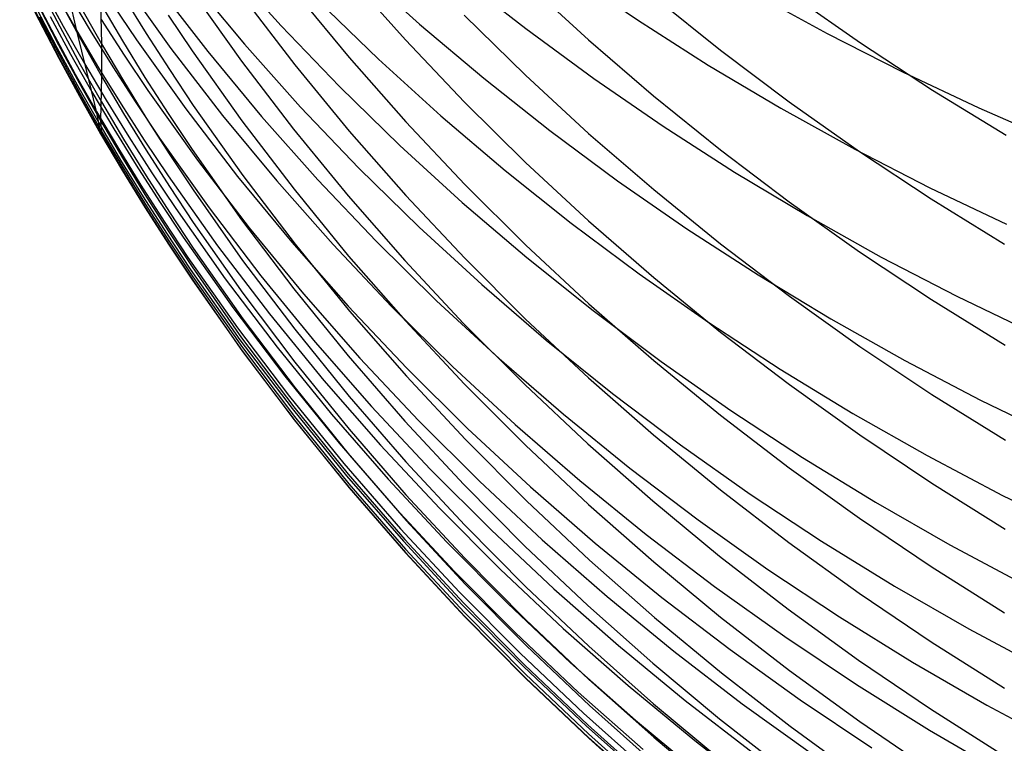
# Model space of a CAD drawing. Extents: x -383 to 1849, y -1185 to -529.
# Tile 456 of 656: x 440.55 to 446.1, y -1115.96 to -1111.88. Entities that reach past the tile are written whole.
import ezdxf

# ---------------------------------------------------------------- set-up
doc = ezdxf.new("R2010")
doc.units = 0
doc.layers.add('PREDEFINITO', color=7, linetype='CONTINUOUS')

msp = doc.modelspace()

# ---------------------------------------------------------------- linework, layer by layer
at = {"layer": 'PREDEFINITO'}
for p, q in [((441.7093, -1111.5601, 551.7177), (442.0257, -1111.9127, 551.5964)), ((442.4566, -1111.5864, 547.6903), (442.8071, -1111.9029, 547.5601)), ((443.6446, -1111.6121, 543.5052), (444.0353, -1111.8789, 543.3729)), ((440.5518, -1111.6619, 575.8976), (440.6602, -1111.8799, 575.8883)), ((440.5565, -1111.6634, 577.819), (440.6648, -1111.8817, 577.8163)), ((441.1267, -1111.6519, 557.5125), (441.4044, -1112.04, 557.4118)), ((441.3214, -1111.6817, 555.5862), (441.612, -1112.0582, 555.4783)), ((441.5157, -1111.6517, 553.6536), (441.8192, -1112.0163, 553.5388)), ((442.4064, -1111.6305, 598.9265), (442.7268, -1111.9918, 599.0039)), ((443.0349, -1111.6362, 545.603), (443.4071, -1111.9286, 545.471)), ((443.4036, -1111.6642, 602.9262), (443.7597, -1111.9912, 603.0098)), ((440.6653, -1111.6999, 581.5861), (440.7776, -1111.9161, 581.5934)), ((440.6818, -1111.7021, 566.8514), (440.7974, -1111.9145, 566.8223)), ((440.7541, -1111.7319, 565.0021), (440.8735, -1111.9416, 564.9685)), ((440.8271, -1111.732, 563.1463), (440.95, -1111.9389, 563.1083)), ((440.8735, -1111.9416, 564.9685), (440.8271, -1111.732, 563.1463)), ((441.5229, -1111.7169, 593.0817), (441.8028, -1112.1115, 593.1422)), ((442.1033, -1111.7198, 596.9773), (442.4101, -1112.0924, 597.0496)), ((444.6896, -1111.7278, 541.2767), (445.1059, -1111.9563, 541.1494)), ((444.8975, -1111.7312, 607.0277), (445.2943, -1112.0094, 607.1106)), ((440.6374, -1111.7558, 570.5114), (440.7494, -1111.9713, 570.4916)), ((440.7782, -1111.7714, 583.4797), (440.8942, -1111.9854, 583.4907)), ((441.0071, -1111.7876, 587.3081), (441.1307, -1111.9966, 587.3269)), ((441.0071, -1111.7876, 587.3081), (441.0129, -1112.0139, 585.4109)), ((441.077, -1111.7935, 559.3789), (441.2107, -1111.9919, 559.3326)), ((441.1373, -1111.7491, 589.2272), (441.2647, -1111.9555, 589.2502)), ((441.8096, -1111.7487, 595.0292), (442.1031, -1112.1324, 595.0958)), ((442.236, -1111.7712, 549.6463), (442.5758, -1112.101, 549.5214)), ((444.1275, -1111.7471, 604.9781), (444.5043, -1112.05, 605.0619)), ((440.6493, -1111.8195, 572.3328), (440.7615, -1112.0353, 572.318)), ((440.6592, -1111.8044, 579.6818), (440.7714, -1112.0207, 579.6848)), ((440.8932, -1111.8023, 585.3961), (441.0129, -1112.0139, 585.4109)), ((441.3899, -1111.8518, 591.1674), (441.5247, -1112.0531, 591.1941)), ((443.0593, -1111.8518, 600.9638), (443.4041, -1112.191, 601.0434)), ((440.6602, -1111.8799, 575.8883), (440.7725, -1112.096, 575.8791)), ((440.6633, -1111.8626, 574.1078), (440.7755, -1112.0786, 574.0965)), ((440.6648, -1111.8817, 577.8163), (440.777, -1112.0979, 577.8136)), ((440.7234, -1111.8606, 568.669), (440.8391, -1112.0736, 568.6446)), ((441.0111, -1111.8773, 561.2466), (441.1413, -1112.079, 561.2045)), ((442.8071, -1111.9029, 547.5601), (443.1687, -1112.2086, 547.4327)), ((444.0353, -1111.8789, 543.3729), (444.4352, -1112.134, 543.2443)), ((440.7776, -1111.9161, 581.5934), (440.8937, -1112.1302, 581.6006)), ((440.7974, -1111.9145, 566.8223), (440.9167, -1112.1249, 566.7934)), ((440.8735, -1111.9416, 564.9685), (440.9967, -1112.1492, 564.9351)), ((440.9586, -1112.2844, 568.6205), (440.8735, -1111.9416, 564.9685)), ((440.95, -1111.9389, 563.1083), (441.0767, -1112.1435, 563.0705)), ((441.2647, -1111.9555, 589.2502), (441.3959, -1112.1596, 589.2729)), ((442.0257, -1111.9127, 551.5964), (442.3546, -1112.2552, 551.4772)), ((443.4071, -1111.9286, 545.471), (443.7895, -1112.2098, 545.3423)), ((445.1059, -1111.9563, 541.1494), (445.5301, -1112.1724, 541.0264)), ((440.7494, -1111.9713, 570.4916), (440.8653, -1112.1847, 570.4721)), ((440.8942, -1111.9854, 583.4907), (441.0139, -1112.1972, 583.5015)), ((441.0129, -1112.0139, 585.4109), (441.1365, -1112.2232, 585.4254)), ((441.0129, -1112.0139, 585.4109), (441.0139, -1112.1972, 583.5015)), ((441.1307, -1111.9966, 587.3269), (441.258, -1112.2035, 587.3455)), ((441.2107, -1111.9919, 559.3326), (441.4889, -1112.3818, 559.2408)), ((441.8192, -1112.0163, 553.5388), (442.1356, -1112.371, 553.426)), ((442.7268, -1111.9918, 599.0039), (443.0595, -1112.3429, 599.0791)), ((443.7597, -1111.9912, 603.0098), (444.1267, -1112.3072, 603.0906)), ((445.2943, -1112.0094, 607.1106), (445.7002, -1112.2757, 607.19)), ((440.7615, -1112.0353, 572.318), (440.8775, -1112.2491, 572.3032)), ((440.7714, -1112.0207, 579.6848), (440.8873, -1112.2349, 579.6878)), ((440.8391, -1112.0736, 568.6446), (440.9586, -1112.2844, 568.6205)), ((441.4044, -1112.04, 557.4118), (441.6961, -1112.4186, 557.3126)), ((441.5247, -1112.0531, 591.1941), (441.805, -1112.4488, 591.2465)), ((441.612, -1112.0582, 555.4783), (441.9159, -1112.425, 555.3722)), ((444.5043, -1112.05, 605.0619), (444.8911, -1112.3416, 605.1426)), ((440.7725, -1112.096, 575.8791), (440.8886, -1112.31, 575.87)), ((440.7755, -1112.0786, 574.0965), (440.8914, -1112.2925, 574.0852)), ((440.777, -1112.0979, 577.8136), (440.893, -1112.3122, 577.8109)), ((440.9167, -1112.1249, 566.7934), (441.0399, -1112.3331, 566.7647)), ((441.1413, -1112.079, 561.2045), (441.2752, -1112.2783, 561.1626)), ((441.8028, -1112.1115, 593.1422), (442.0965, -1112.4966, 593.2013)), ((442.4101, -1112.0924, 597.0496), (442.7298, -1112.4551, 597.1199)), ((442.5758, -1112.101, 549.5214), (442.9271, -1112.4203, 549.399)), ((440.8653, -1112.1847, 570.4721), (440.9849, -1112.396, 570.4526)), ((440.8937, -1112.1302, 581.6006), (441.0136, -1112.3422, 581.6078)), ((440.9967, -1112.1492, 564.9351), (441.1237, -1112.3545, 564.9019)), ((441.0767, -1112.1435, 563.0705), (441.207, -1112.3458, 563.033)), ((441.3959, -1112.1596, 589.2729), (441.5307, -1112.3614, 589.2954)), ((442.1031, -1112.1324, 595.0958), (442.4099, -1112.5064, 595.1608)), ((444.4352, -1112.134, 543.2443), (444.8439, -1112.3771, 543.1195)), ((445.5301, -1112.1724, 541.0264), (445.9616, -1112.376, 540.9079)), ((440.8873, -1112.2349, 579.6878), (441.0071, -1112.4471, 579.6908)), ((441.0139, -1112.1972, 583.5015), (441.0071, -1112.4471, 579.6908)), ((441.0139, -1112.1972, 583.5015), (441.1375, -1112.4069, 583.5122)), ((441.1365, -1112.2232, 585.4254), (441.2638, -1112.4304, 585.4399)), ((441.258, -1112.2035, 587.3455), (441.389, -1112.4081, 587.3639)), ((443.1687, -1112.2086, 547.4327), (443.5408, -1112.5033, 547.3084)), ((443.4041, -1112.191, 601.0434), (443.7602, -1112.5195, 601.1205)), ((443.7895, -1112.2098, 545.3423), (444.1815, -1112.4795, 545.2169)), ((440.8775, -1112.2491, 572.3032), (440.9973, -1112.4608, 572.2887)), ((440.8914, -1112.2925, 574.0852), (441.0112, -1112.5044, 574.0741)), ((440.9586, -1112.2844, 568.6205), (441.0819, -1112.4931, 568.5964)), ((440.9849, -1112.396, 570.4526), (440.9586, -1112.2844, 568.6205)), ((441.2752, -1112.2783, 561.1626), (441.5537, -1112.6701, 561.0799)), ((442.3546, -1112.2552, 551.4772), (442.6955, -1112.5873, 551.3604)), ((445.7002, -1112.2757, 607.19), (446.1146, -1112.5299, 607.2658)), ((440.8886, -1112.31, 575.87), (441.0084, -1112.5219, 575.861)), ((440.893, -1112.3122, 577.8109), (441.0128, -1112.5242, 577.8083)), ((441.0136, -1112.3422, 581.6078), (441.1372, -1112.552, 581.6148)), ((441.0399, -1112.3331, 566.7647), (441.1668, -1112.539, 566.7362)), ((441.207, -1112.3458, 563.033), (441.341, -1112.5459, 562.9957)), ((443.0595, -1112.3429, 599.0791), (443.4042, -1112.6836, 599.152)), ((444.1267, -1112.3072, 603.0906), (444.5042, -1112.6121, 603.1685)), ((444.8911, -1112.3416, 605.1426), (445.2874, -1112.6214, 605.22)), ((440.9849, -1112.396, 570.4526), (441.1083, -1112.6051, 570.4333)), ((440.9973, -1112.4608, 572.2887), (440.9849, -1112.396, 570.4526)), ((441.1237, -1112.3545, 564.9019), (441.2543, -1112.5576, 564.869)), ((441.1375, -1112.4069, 583.5122), (441.2648, -1112.6143, 583.5229)), ((441.4889, -1112.3818, 559.2408), (441.7809, -1112.7622, 559.1505)), ((441.5307, -1112.3614, 589.2954), (441.8109, -1112.758, 589.3396)), ((442.1356, -1112.371, 553.426), (442.4644, -1112.7154, 553.3152)), ((444.8439, -1112.3771, 543.1195), (445.2608, -1112.6081, 542.9987)), ((445.9616, -1112.376, 540.9079), (446.3999, -1112.5667, 540.7938)), ((440.9973, -1112.4608, 572.2887), (441.1209, -1112.6703, 572.2742)), ((441.0084, -1112.5219, 575.861), (440.9973, -1112.4608, 572.2887)), ((441.0071, -1112.4471, 579.6908), (441.1307, -1112.657, 579.6937)), ((441.0071, -1112.4471, 579.6908), (441.0128, -1112.5242, 577.8083)), ((441.2638, -1112.4304, 585.4399), (441.3948, -1112.6353, 585.4541)), ((441.389, -1112.4081, 587.3639), (441.5236, -1112.6104, 587.3821)), ((441.6961, -1112.4186, 557.3126), (442.0011, -1112.7876, 557.215)), ((441.805, -1112.4488, 591.2465), (442.0991, -1112.835, 591.2977)), ((441.9159, -1112.425, 555.3722), (442.2328, -1112.7818, 555.2678)), ((442.7298, -1112.4551, 597.1199), (443.0618, -1112.8074, 597.1883)), ((442.9271, -1112.4203, 549.399), (443.2894, -1112.7287, 549.2793)), ((441.0112, -1112.5044, 574.0741), (441.1348, -1112.714, 574.063)), ((441.0819, -1112.4931, 568.5964), (441.2089, -1112.6995, 568.5726)), ((442.0965, -1112.4966, 593.2013), (442.4035, -1112.872, 593.2589)), ((442.4099, -1112.5064, 595.1608), (442.7295, -1112.8703, 595.2241)), ((443.5408, -1112.5033, 547.3084), (443.9231, -1112.7866, 547.187)), ((444.1815, -1112.4795, 545.2169), (444.5828, -1112.7374, 545.095)), ((441.0084, -1112.5219, 575.861), (441.1321, -1112.7315, 575.852)), ((441.0128, -1112.5242, 577.8083), (441.0084, -1112.5219, 575.861)), ((441.0128, -1112.5242, 577.8083), (441.1364, -1112.7341, 577.8057)), ((441.1372, -1112.552, 581.6148), (441.2647, -1112.7595, 581.6218)), ((441.1668, -1112.539, 566.7362), (441.2973, -1112.7428, 566.708)), ((441.2543, -1112.5576, 564.869), (441.3886, -1112.7585, 564.8363)), ((441.341, -1112.5459, 562.9957), (441.6195, -1112.939, 562.922)), ((443.7602, -1112.5195, 601.1205), (444.1274, -1112.837, 601.195)), ((441.1083, -1112.6051, 570.4333), (441.2355, -1112.8119, 570.4141)), ((441.2648, -1112.6143, 583.5229), (441.3958, -1112.8194, 583.5334)), ((441.5236, -1112.6104, 587.3821), (441.8035, -1113.008, 587.4179)), ((442.6955, -1112.5873, 551.3604), (443.0479, -1112.9089, 551.2459)), ((444.5042, -1112.6121, 603.1685), (444.8916, -1112.9055, 603.2435)), ((445.2608, -1112.6081, 542.9987), (445.6855, -1112.8266, 542.8819)), ((445.2874, -1112.6214, 605.22), (445.6927, -1112.8893, 605.2942)), ((441.1209, -1112.6703, 572.2742), (441.2483, -1112.8775, 572.2598)), ((441.1307, -1112.657, 579.6937), (441.258, -1112.8647, 579.6966)), ((441.3948, -1112.6353, 585.4541), (441.5294, -1112.8378, 585.4682)), ((441.5537, -1112.6701, 561.0799), (441.8461, -1113.0524, 560.9984)), ((443.4042, -1112.6836, 599.152), (443.7603, -1113.0135, 599.2227)), ((441.1321, -1112.7315, 575.852), (441.2596, -1112.939, 575.8432)), ((441.1348, -1112.714, 574.063), (441.2621, -1112.9214, 574.0521)), ((441.1364, -1112.7341, 577.8057), (441.2637, -1112.9417, 577.8031)), ((441.2089, -1112.6995, 568.5726), (441.3397, -1112.9037, 568.5489)), ((442.4644, -1112.7154, 553.3152), (442.8051, -1113.0495, 553.2066)), ((443.2894, -1112.7287, 549.2793), (443.6623, -1113.026, 549.1624)), ((444.5828, -1112.7374, 545.095), (444.9927, -1112.9833, 544.9768)), ((441.2647, -1112.7595, 581.6218), (441.3958, -1112.9648, 581.6288)), ((441.2973, -1112.7428, 566.708), (441.4316, -1112.9442, 566.6799)), ((441.3886, -1112.7585, 564.8363), (441.6679, -1113.1532, 564.7717)), ((441.7809, -1112.7622, 559.1505), (442.0862, -1113.1328, 559.0616)), ((441.8109, -1112.758, 589.3396), (442.1049, -1113.145, 589.3827)), ((442.0011, -1112.7876, 557.215), (442.3191, -1113.1465, 557.1191)), ((442.2328, -1112.7818, 555.2678), (442.562, -1113.1284, 555.1654)), ((443.9231, -1112.7866, 547.187), (444.3149, -1113.0583, 547.0689)), ((441.2355, -1112.8119, 570.4141), (441.3663, -1113.0165, 570.3951)), ((441.3958, -1112.8194, 583.5334), (441.5303, -1113.0222, 583.5438)), ((441.5294, -1112.8378, 585.4682), (441.8092, -1113.2359, 585.4959)), ((442.0991, -1112.835, 591.2977), (442.4065, -1113.2114, 591.3476)), ((443.0618, -1112.8074, 597.1883), (443.4058, -1113.1492, 597.2546)), ((444.1274, -1112.837, 601.195), (444.505, -1113.1433, 601.267)), ((445.6855, -1112.8266, 542.8819), (446.1175, -1113.0324, 542.7694)), ((441.2483, -1112.8775, 572.2598), (441.3793, -1113.0825, 572.2456)), ((441.258, -1112.8647, 579.6966), (441.3889, -1113.0701, 579.6995)), ((441.3397, -1112.9037, 568.5489), (441.474, -1113.1055, 568.5255)), ((442.4035, -1112.872, 593.2589), (442.7233, -1113.2374, 593.3149)), ((442.7295, -1112.8703, 595.2241), (443.0615, -1113.224, 595.2855)), ((444.8916, -1112.9055, 603.2435), (445.2887, -1113.1872, 603.3155)), ((445.6927, -1112.8893, 605.2942), (446.1066, -1113.1451, 605.3649)), ((441.2596, -1112.939, 575.8432), (441.3907, -1113.1442, 575.8345)), ((441.2621, -1112.9214, 574.0521), (441.3931, -1113.1265, 574.0412)), ((441.2637, -1112.9417, 577.8031), (441.3947, -1113.1471, 577.8006)), ((441.4316, -1112.9442, 566.6799), (441.7107, -1113.3401, 566.6244)), ((441.6195, -1112.939, 562.922), (441.9119, -1113.3226, 562.8495)), ((443.0479, -1112.9089, 551.2459), (443.4113, -1113.2195, 551.134)), ((441.3663, -1113.0165, 570.3951), (441.5008, -1113.2188, 570.3763)), ((441.3958, -1112.9648, 581.6288), (441.5306, -1113.1677, 581.6356)), ((441.8035, -1113.008, 587.4179), (442.0971, -1113.3961, 587.4528)), ((443.7603, -1113.0135, 599.2227), (444.1274, -1113.3324, 599.291)), ((444.9927, -1112.9833, 544.9768), (445.4109, -1113.217, 544.8623)), ((441.3889, -1113.0701, 579.6995), (441.5236, -1113.2732, 579.7024)), ((441.5303, -1113.0222, 583.5438), (441.8102, -1113.4208, 583.5642)), ((441.8461, -1113.0524, 560.9984), (442.1519, -1113.4249, 560.9183)), ((442.8051, -1113.0495, 553.2066), (443.1573, -1113.3728, 553.1002)), ((443.6623, -1113.026, 549.1624), (444.0453, -1113.312, 549.0484)), ((444.3149, -1113.0583, 547.0689), (444.716, -1113.3182, 546.9541)), ((441.3793, -1113.0825, 572.2456), (441.514, -1113.2852, 572.2315)), ((441.3931, -1113.1265, 574.0412), (441.5277, -1113.3293, 574.0305)), ((441.474, -1113.1055, 568.5255), (441.7533, -1113.5022, 568.4791)), ((442.562, -1113.1284, 555.1654), (442.9032, -1113.4645, 555.065)), ((441.3907, -1113.1442, 575.8345), (441.5255, -1113.3471, 575.8258)), ((441.3947, -1113.1471, 577.8006), (441.5293, -1113.3502, 577.7981)), ((441.5306, -1113.1677, 581.6356), (441.8108, -1113.5665, 581.6491)), ((441.6679, -1113.1532, 564.7717), (441.9609, -1113.5383, 564.7081)), ((442.0862, -1113.1328, 559.0616), (442.4045, -1113.4934, 558.9743)), ((442.1049, -1113.145, 589.3827), (442.4123, -1113.5222, 589.4247)), ((442.3191, -1113.1465, 557.1191), (442.6494, -1113.4953, 557.025)), ((443.4058, -1113.1492, 597.2546), (443.7611, -1113.4802, 597.3188)), ((444.505, -1113.1433, 601.267), (444.8926, -1113.4381, 601.3362)), ((441.5008, -1113.2188, 570.3763), (441.7804, -1113.6163, 570.3391)), ((441.8092, -1113.2359, 585.4959), (442.1028, -1113.6244, 585.523)), ((442.4065, -1113.2114, 591.3476), (442.7269, -1113.5777, 591.3962)), ((442.7233, -1113.2374, 593.3149), (443.0556, -1113.5924, 593.3694)), ((443.0615, -1113.224, 595.2855), (443.4053, -1113.567, 595.3451)), ((443.4113, -1113.2195, 551.134), (443.7853, -1113.519, 551.0247)), ((445.2887, -1113.1872, 603.3155), (445.6947, -1113.457, 603.3844)), ((445.4109, -1113.217, 544.8623), (445.8369, -1113.4381, 544.7516)), ((441.514, -1113.2852, 572.2315), (441.7941, -1113.6836, 572.2037)), ((441.5236, -1113.2732, 579.7024), (441.8034, -1113.6724, 579.708)), ((441.5255, -1113.3471, 575.8258), (441.8057, -1113.7459, 575.8088)), ((441.5277, -1113.3293, 574.0305), (441.8076, -1113.7279, 574.0094)), ((441.5293, -1113.3502, 577.7981), (441.8092, -1113.7492, 577.7931)), ((441.7107, -1113.3401, 566.6244), (442.0036, -1113.7264, 566.5698)), ((441.9119, -1113.3226, 562.8495), (442.2176, -1113.6964, 562.7782)), ((444.0453, -1113.312, 549.0484), (444.4379, -1113.5863, 548.9374)), ((444.1274, -1113.3324, 599.291), (444.5049, -1113.64, 599.3569)), ((444.716, -1113.3182, 546.9541), (445.1258, -1113.566, 546.8427)), ((442.0971, -1113.3961, 587.4528), (442.4041, -1113.7743, 587.4868)), ((443.1573, -1113.3728, 553.1002), (443.5205, -1113.6852, 552.9962)), ((441.8102, -1113.4208, 583.5642), (442.1038, -1113.8098, 583.5841)), ((442.1519, -1113.4249, 560.9183), (442.4705, -1113.7874, 560.8396)), ((444.8926, -1113.4381, 601.3362), (445.2898, -1113.7212, 601.4026)), ((445.6947, -1113.457, 603.3844), (446.1093, -1113.7145, 603.4503)), ((445.8369, -1113.4381, 544.7516), (446.2702, -1113.6465, 544.645)), ((441.7533, -1113.5022, 568.4791), (442.0464, -1113.8893, 568.4335)), ((442.4045, -1113.4934, 558.9743), (442.7352, -1113.8438, 558.8887)), ((442.6494, -1113.4953, 557.025), (442.9918, -1113.8336, 556.9328)), ((442.9032, -1113.4645, 555.065), (443.2559, -1113.7899, 554.9667)), ((443.7611, -1113.4802, 597.3188), (444.1274, -1113.8001, 597.3808)), ((441.8108, -1113.5665, 581.6491), (442.1048, -1113.9557, 581.6622)), ((441.9609, -1113.5383, 564.7081), (442.2674, -1113.9137, 564.6456)), ((442.4123, -1113.5222, 589.4247), (442.7325, -1113.8892, 589.4656)), ((443.4053, -1113.567, 595.3451), (443.7606, -1113.8992, 595.4028)), ((443.7853, -1113.519, 551.0247), (444.1694, -1113.807, 550.9181)), ((445.1258, -1113.566, 546.8427), (445.5438, -1113.8015, 546.7349)), ((441.7804, -1113.6163, 570.3391), (442.0738, -1114.0042, 570.3025)), ((442.1028, -1113.6244, 585.523), (442.4097, -1114.003, 585.5493)), ((442.7269, -1113.5777, 591.3962), (443.0596, -1113.9336, 591.4434)), ((443.0556, -1113.5924, 593.3694), (443.3997, -1113.9368, 593.4222)), ((444.4379, -1113.5863, 548.9374), (444.8398, -1113.8488, 548.8295)), ((441.7941, -1113.6836, 572.2037), (442.088, -1114.0723, 572.1764)), ((441.8034, -1113.6724, 579.708), (442.0971, -1114.062, 579.7134)), ((444.5049, -1113.64, 599.3569), (444.8925, -1113.936, 599.4203)), ((441.8076, -1113.7279, 574.0094), (442.1012, -1114.1168, 573.9887)), ((442.0036, -1113.7264, 566.5698), (442.3099, -1114.103, 566.5162)), ((442.2176, -1113.6964, 562.7782), (442.5361, -1114.0602, 562.7082)), ((443.5205, -1113.6852, 552.9962), (443.8943, -1113.9864, 552.8946)), ((445.2898, -1113.7212, 601.4026), (445.696, -1113.9922, 601.4662)), ((441.8057, -1113.7459, 575.8088), (442.0997, -1114.1351, 575.7923)), ((441.8092, -1113.7492, 577.7931), (442.1028, -1114.1386, 577.7883)), ((442.4041, -1113.7743, 587.4868), (442.724, -1114.1424, 587.5199)), ((442.4705, -1113.7874, 560.8396), (442.8016, -1114.1396, 560.7624)), ((443.2559, -1113.7899, 554.9667), (443.6195, -1114.1043, 554.8705)), ((442.1038, -1113.8098, 583.5841), (442.4107, -1114.1888, 583.6035)), ((442.7352, -1113.8438, 558.8887), (443.0778, -1114.1835, 558.8047)), ((442.9918, -1113.8336, 556.9328), (443.3456, -1114.1611, 556.8424)), ((444.1274, -1113.8001, 597.3808), (444.5041, -1114.1087, 597.4406)), ((444.1694, -1113.807, 550.9181), (444.5631, -1114.0834, 550.8143)), ((444.8398, -1113.8488, 548.8295), (445.2502, -1114.0991, 548.7248)), ((445.5438, -1113.8015, 546.7349), (445.9695, -1114.0243, 546.6307)), ((442.0464, -1113.8893, 568.4335), (442.3529, -1114.2665, 568.3887)), ((442.7325, -1113.8892, 589.4656), (443.0651, -1114.2458, 589.5053)), ((443.7606, -1113.8992, 595.4028), (444.1268, -1114.2202, 595.4586)), ((442.1048, -1113.9557, 581.6622), (442.4121, -1114.335, 581.675)), ((442.2674, -1113.9137, 564.6456), (442.5867, -1114.279, 564.5842)), ((443.0596, -1113.9336, 591.4434), (443.4043, -1114.279, 591.4892)), ((443.3997, -1113.9368, 593.4222), (443.7552, -1114.2704, 593.4734)), ((444.8925, -1113.936, 599.4203), (445.2895, -1114.2203, 599.4812)), ((442.0738, -1114.0042, 570.3025), (442.3804, -1114.3822, 570.2667)), ((442.4097, -1114.003, 585.5493), (442.7294, -1114.3714, 585.575)), ((443.8943, -1113.9864, 552.8946), (444.2781, -1114.276, 552.7956)), ((445.696, -1113.9922, 601.4662), (446.1107, -1114.251, 601.527)), ((442.088, -1114.0723, 572.1764), (442.3952, -1114.4513, 572.1496)), ((442.0971, -1114.062, 579.7134), (442.4041, -1114.4417, 579.7188)), ((442.5361, -1114.0602, 562.7082), (442.8671, -1114.4135, 562.6395)), ((445.9695, -1114.0243, 546.6307), (446.4026, -1114.2344, 546.5303)), ((442.1012, -1114.1168, 573.9887), (442.4082, -1114.4958, 573.9685)), ((442.3099, -1114.103, 566.5162), (442.629, -1114.4694, 566.4636)), ((443.6195, -1114.1043, 554.8705), (443.9937, -1114.4074, 554.7767)), ((444.5041, -1114.1087, 597.4406), (444.8909, -1114.4056, 597.4982)), ((444.5631, -1114.0834, 550.8143), (444.9659, -1114.3479, 550.7134)), ((445.2502, -1114.0991, 548.7248), (445.669, -1114.3371, 548.6235)), ((442.0997, -1114.1351, 575.7923), (442.4071, -1114.5144, 575.7761)), ((442.1028, -1114.1386, 577.7883), (442.4098, -1114.5181, 577.7836)), ((442.724, -1114.1424, 587.5199), (443.0562, -1114.5001, 587.5521)), ((442.8016, -1114.1396, 560.7624), (443.1446, -1114.4813, 560.6867)), ((443.0778, -1114.1835, 558.8047), (443.4319, -1114.5125, 558.7225)), ((443.3456, -1114.1611, 556.8424), (443.7104, -1114.4776, 556.7541)), ((442.4107, -1114.1888, 583.6035), (442.7304, -1114.5577, 583.6224)), ((444.1268, -1114.2202, 595.4586), (444.5035, -1114.5299, 595.5124)), ((445.2895, -1114.2203, 599.4812), (445.6956, -1114.4925, 599.5395)), ((442.3529, -1114.2665, 568.3887), (442.6721, -1114.6336, 568.3448)), ((442.5867, -1114.279, 564.5842), (442.9185, -1114.634, 564.5241)), ((443.0651, -1114.2458, 589.5053), (443.4096, -1114.5918, 589.5438)), ((443.4043, -1114.279, 591.4892), (443.7604, -1114.6135, 591.5336)), ((443.7552, -1114.2704, 593.4734), (444.1217, -1114.5929, 593.5228)), ((444.2781, -1114.276, 552.7956), (444.6715, -1114.554, 552.6992)), ((442.4121, -1114.335, 581.675), (442.7323, -1114.7041, 581.6874)), ((444.9659, -1114.3479, 550.7134), (445.3775, -1114.6002, 550.6156)), ((445.669, -1114.3371, 548.6235), (446.0954, -1114.5623, 548.5256)), ((442.3804, -1114.3822, 570.2667), (442.6999, -1114.75, 570.2316)), ((442.7294, -1114.3714, 585.575), (443.0615, -1114.7293, 585.5999)), ((444.8909, -1114.4056, 597.4982), (445.2871, -1114.6907, 597.5535)), ((442.3952, -1114.4513, 572.1496), (442.7154, -1114.82, 572.1234)), ((442.4041, -1114.4417, 579.7188), (442.724, -1114.8113, 579.7239)), ((442.8671, -1114.4135, 562.6395), (443.2099, -1114.7563, 562.5722)), ((443.9937, -1114.4074, 554.7767), (444.378, -1114.699, 554.6852)), ((442.4071, -1114.5144, 575.7761), (442.7273, -1114.8836, 575.7604)), ((442.4082, -1114.4958, 573.9685), (442.728, -1114.8647, 573.9488)), ((442.629, -1114.4694, 566.4636), (442.9606, -1114.8255, 566.412)), ((443.0562, -1114.5001, 587.5521), (443.4003, -1114.8471, 587.5833)), ((443.1446, -1114.4813, 560.6867), (443.4991, -1114.8121, 560.6126)), ((443.4319, -1114.5125, 558.7225), (443.797, -1114.8304, 558.6422)), ((443.7104, -1114.4776, 556.7541), (444.0858, -1114.7828, 556.6679)), ((445.6956, -1114.4925, 599.5395), (446.1103, -1114.7523, 599.5952)), ((442.4098, -1114.5181, 577.7836), (442.7296, -1114.8874, 577.7791)), ((442.7304, -1114.5577, 583.6224), (443.0625, -1114.9161, 583.6407)), ((444.5035, -1114.5299, 595.5124), (444.8902, -1114.8279, 595.5642)), ((444.6715, -1114.554, 552.6992), (445.0741, -1114.8199, 552.6055)), ((446.0954, -1114.5623, 548.5256), (446.5292, -1114.7747, 548.4312)), ((443.4096, -1114.5918, 589.5438), (443.7655, -1114.9268, 589.5811)), ((443.7604, -1114.6135, 591.5336), (444.1275, -1114.9368, 591.5764)), ((444.1217, -1114.5929, 593.5228), (444.4987, -1114.9039, 593.5705)), ((445.3775, -1114.6002, 550.6156), (445.7972, -1114.84, 550.5209)), ((442.6721, -1114.6336, 568.3448), (443.0037, -1114.9902, 568.3018)), ((442.9185, -1114.634, 564.5241), (443.2622, -1114.9783, 564.4651)), ((442.7323, -1114.7041, 581.6874), (443.0649, -1115.0628, 581.6995)), ((443.0615, -1114.7293, 585.5999), (443.4054, -1115.0766, 585.6241)), ((444.378, -1114.699, 554.6852), (444.7718, -1114.9788, 554.5961)), ((445.2871, -1114.6907, 597.5535), (445.6924, -1114.9636, 597.6064)), ((442.6999, -1114.75, 570.2316), (443.0318, -1115.1075, 570.1972)), ((443.2099, -1114.7563, 562.5722), (443.5642, -1115.0882, 562.5064)), ((444.0858, -1114.7828, 556.6679), (444.4712, -1115.0764, 556.5838)), ((442.7154, -1114.82, 572.1234), (443.0479, -1115.1784, 572.0979)), ((442.724, -1114.8113, 579.7239), (443.0562, -1115.1704, 579.729)), ((442.9606, -1114.8255, 566.412), (443.304, -1115.1709, 566.3615)), ((443.4003, -1114.8471, 587.5833), (443.7559, -1115.1832, 587.6135)), ((443.4991, -1114.8121, 560.6126), (443.8646, -1115.1319, 560.5402)), ((443.797, -1114.8304, 558.6422), (444.1727, -1115.1369, 558.5638)), ((444.8902, -1114.8279, 595.5642), (445.2864, -1115.114, 595.614)), ((445.0741, -1114.8199, 552.6055), (445.4852, -1115.0736, 552.5146)), ((445.7972, -1114.84, 550.5209), (446.2246, -1115.0671, 550.4294)), ((442.7273, -1114.8836, 575.7604), (443.06, -1115.2423, 575.745)), ((442.728, -1114.8647, 573.9488), (443.0601, -1115.2231, 573.9296)), ((442.7296, -1114.8874, 577.7791), (443.0617, -1115.2462, 577.7746)), ((444.4987, -1114.9039, 593.5705), (444.8857, -1115.2033, 593.6164)), ((443.0625, -1114.9161, 583.6407), (443.4064, -1115.2638, 583.6585)), ((443.7655, -1114.9268, 589.5811), (444.1324, -1115.2506, 589.6172)), ((444.1275, -1114.9368, 591.5764), (444.505, -1115.2486, 591.6178)), ((443.0037, -1114.9902, 568.3018), (443.3472, -1115.3362, 568.2598)), ((443.2622, -1114.9783, 564.4651), (443.6173, -1115.3118, 564.4075)), ((444.7718, -1114.9788, 554.5961), (445.1747, -1115.2465, 554.5096)), ((445.6924, -1114.9636, 597.6064), (446.1063, -1115.224, 597.6569)), ((443.0649, -1115.0628, 581.6995), (443.4093, -1115.4107, 581.7112)), ((443.0318, -1115.1075, 570.1972), (443.3756, -1115.4542, 570.1636)), ((443.4054, -1115.0766, 585.6241), (443.7608, -1115.4129, 585.6475)), ((443.5642, -1115.0882, 562.5064), (443.9295, -1115.4089, 562.442)), ((444.4712, -1115.0764, 556.5838), (444.8662, -1115.3582, 556.502)), ((445.2864, -1115.114, 595.614), (445.6916, -1115.3879, 595.6615)), ((445.4852, -1115.0736, 552.5146), (445.9046, -1115.3147, 552.4267)), ((443.0479, -1115.1784, 572.0979), (443.3923, -1115.5261, 572.0729)), ((443.0562, -1115.1704, 579.729), (443.4003, -1115.5188, 579.7339)), ((443.304, -1115.1709, 566.3615), (443.6589, -1115.5055, 566.3121)), ((443.7559, -1115.1832, 587.6135), (444.1223, -1115.5081, 587.6427)), ((443.8646, -1115.1319, 560.5402), (444.2406, -1115.4402, 560.4696)), ((444.1727, -1115.1369, 558.5638), (444.5583, -1115.4318, 558.4874)), ((443.0601, -1115.2231, 573.9296), (443.4042, -1115.5707, 573.911)), ((444.8857, -1115.2033, 593.6164), (445.2822, -1115.4908, 593.6605)), ((443.06, -1115.2423, 575.745), (443.4045, -1115.5904, 575.7302)), ((443.0617, -1115.2462, 577.7746), (443.4057, -1115.5943, 577.7704)), ((443.4064, -1115.2638, 583.6585), (443.7618, -1115.6004, 583.6757)), ((444.1324, -1115.2506, 589.6172), (444.5098, -1115.563, 589.652)), ((444.505, -1115.2486, 591.6178), (444.8926, -1115.5488, 591.6576)), ((445.1747, -1115.2465, 554.5096), (445.5863, -1115.5019, 554.4257)), ((443.3472, -1115.3362, 568.2598), (443.7022, -1115.6711, 568.2187)), ((443.6173, -1115.3118, 564.4075), (443.9834, -1115.6341, 564.3512)), ((445.9046, -1115.3147, 552.4267), (446.3317, -1115.5431, 552.3418)), ((444.8662, -1115.3582, 556.502), (445.2703, -1115.628, 556.4226)), ((445.6916, -1115.3879, 595.6615), (446.1054, -1115.6493, 595.707)), ((443.3756, -1115.4542, 570.1636), (443.7308, -1115.7899, 570.1308)), ((443.4093, -1115.4107, 581.7112), (443.7652, -1115.7476, 581.7226)), ((443.7608, -1115.4129, 585.6475), (444.1271, -1115.7379, 585.6701)), ((443.9295, -1115.4089, 562.442), (444.3052, -1115.7182, 562.3793)), ((444.2406, -1115.4402, 560.4696), (444.6267, -1115.7369, 560.4008)), ((444.5583, -1115.4318, 558.4874), (444.9535, -1115.7149, 558.413)), ((443.6589, -1115.5055, 566.3121), (444.0248, -1115.8288, 566.2639)), ((444.1223, -1115.5081, 587.6427), (444.4993, -1115.8215, 587.6709)), ((445.2822, -1115.4908, 593.6605), (445.6878, -1115.766, 593.7027)), ((445.5863, -1115.5019, 554.4257), (446.0061, -1115.7448, 554.3445)), ((443.3923, -1115.5261, 572.0729), (443.7482, -1115.8628, 572.0486)), ((443.4003, -1115.5188, 579.7339), (443.7558, -1115.8563, 579.7386)), ((443.4042, -1115.5707, 573.911), (443.7596, -1115.9074, 573.8928)), ((444.5098, -1115.563, 589.652), (444.8971, -1115.8636, 589.6855)), ((444.8926, -1115.5488, 591.6576), (445.2896, -1115.837, 591.6958)), ((443.4045, -1115.5904, 575.7302), (443.7605, -1115.9274, 575.7158)), ((443.4057, -1115.5943, 577.7704), (443.7612, -1115.9314, 577.7662)), ((443.7618, -1115.6004, 583.6757), (444.1281, -1115.9258, 583.6924)), ((445.2703, -1115.628, 556.4226), (445.6831, -1115.8854, 556.3456)), ((443.7022, -1115.6711, 568.2187), (444.068, -1115.9949, 568.1786)), ((443.9834, -1115.6341, 564.3512), (444.3601, -1115.945, 564.2963)), ((444.1271, -1115.7379, 585.6701), (444.5038, -1116.0514, 585.692)), ((444.3052, -1115.7182, 562.3793), (444.6909, -1116.0158, 562.3182)), ((444.6267, -1115.7369, 560.4008), (445.0223, -1116.0217, 560.3338)), ((444.9535, -1115.7149, 558.413), (445.3579, -1115.9858, 558.3408)), ((443.7308, -1115.7899, 570.1308), (444.0969, -1116.1144, 570.0989)), ((443.7652, -1115.7476, 581.7226), (444.132, -1116.0732, 581.7335)), ((445.6878, -1115.766, 593.7027), (446.1019, -1116.0287, 593.743)), ((446.0061, -1115.7448, 554.3445), (446.4335, -1115.9748, 554.2661)), ((444.0248, -1115.8288, 566.2639), (444.4012, -1116.1407, 566.217)), ((444.4993, -1115.8215, 587.6709), (444.8863, -1116.1231, 587.698)), ((445.2896, -1115.837, 591.6958), (445.6958, -1116.1129, 591.7324)), ((443.7482, -1115.8628, 572.0486), (444.115, -1116.1883, 572.0249)), ((443.7558, -1115.8563, 579.7386), (444.1223, -1116.1824, 579.7432)), ((444.8971, -1115.8636, 589.6855), (445.294, -1116.1521, 589.7176)), ((445.6831, -1115.8854, 556.3456), (446.104, -1116.1301, 556.271)), ((443.7596, -1115.9074, 573.8928), (444.126, -1116.2329, 573.8752)), ((443.7605, -1115.9274, 575.7158), (444.1275, -1116.2532, 575.7019)), ((443.7612, -1115.9314, 577.7662), (444.1275, -1116.2572, 577.7622)), ((444.1281, -1115.9258, 583.6924), (444.5048, -1116.2397, 583.7084)), ((444.3601, -1115.945, 564.2963), (444.7467, -1116.2441, 564.2429))]:
    msp.add_line(p, q, dxfattribs=at)

doc.saveas('drawing.dxf')
